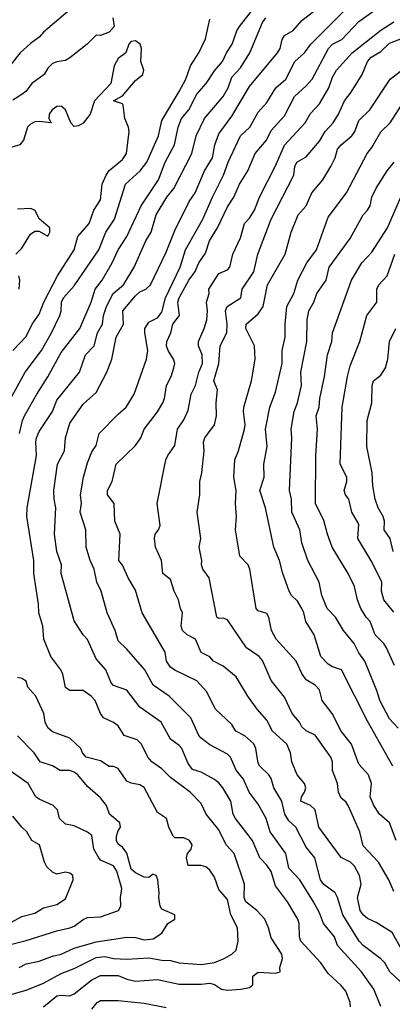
# Model space of a CAD drawing. Header units: metres. Extents: x -46681 to -43747, y -240911 to -237677.
# Tile 434 of 656: x -44352 to -44309, y -239839 to -239726. Entities that reach past the tile are written whole.
import ezdxf

# ---------------------------------------------------------------- set-up
doc = ezdxf.new("R2010")
doc.units = ezdxf.units.M
doc.layers.add('CONTOUR_INDEX', color=1, linetype='Continuous')
doc.layers.add('CONTOUR_INTER', color=3, linetype='Continuous')

msp = doc.modelspace()

# ---------------------------------------------------------------- linework, layer by layer
at = {"layer": 'CONTOUR_INDEX'}
for points, elevation in [([(-44310.6, -239838.99), (-44311.4, -239837.02), (-44312.81, -239835.02), (-44315.52, -239832.02), (-44315.86, -239831.02), (-44317.13, -239829.52), (-44317.6, -239828.28), (-44318.26, -239827.02), (-44319.85, -239824.52), (-44321.1, -239823.2), (-44321.44, -239821.52), (-44323.22, -239819.02), (-44323.68, -239817.52), (-44324.6, -239815.86), (-44325.61, -239814.52), (-44326.26, -239813.02), (-44327.1, -239812), (-44327.75, -239810.52), (-44328.1, -239810.18), (-44330.1, -239809.08), (-44331.1, -239808.34), (-44331.36, -239808.02), (-44332.29, -239806.02), (-44334.77, -239803.52), (-44336.6, -239802.29), (-44337.54, -239800.52), (-44339.6, -239798.15), (-44340.6, -239797.2), (-44340.91, -239796.02), (-44341.85, -239794.02), (-44342.53, -239791.52), (-44343.02, -239790.52), (-44343.33, -239789.02), (-44343.8, -239788.02), (-44344.25, -239786.52), (-44344.29, -239784.52), (-44344.92, -239782.52), (-44344.77, -239781.52), (-44344.89, -239780.52), (-44344.56, -239778.52), (-44344.1, -239776.89), (-44343.6, -239775.6), (-44343.1, -239774.91), (-44342.74, -239773.52), (-44340.6, -239771.3), (-44339.68, -239770.52), (-44338.75, -239769.02), (-44337.36, -239765.02), (-44337.21, -239764.02), (-44337.55, -239762.02), (-44337.53, -239761.52), (-44337.1, -239760.79), (-44336.1, -239760.32), (-44335.6, -239759.65), (-44335.19, -239758.02), (-44333.5, -239754.52), (-44332.88, -239752.52), (-44330.9, -239749.02), (-44329.81, -239746.52), (-44328.54, -239744.02), (-44328.02, -239742.52), (-44326.62, -239739.52), (-44325.55, -239738.52), (-44324.6, -239736.8), (-44323.6, -239735.71), (-44322.56, -239734.02), (-44321.44, -239733.02), (-44320.41, -239731.02), (-44319.31, -239730.02), (-44318.59, -239729.02), (-44314.6, -239725.05)], 105), ([(-44352.6, -239764.04), (-44351.1, -239762.45), (-44350.39, -239761.02), (-44349.6, -239759.89), (-44349.07, -239758.52), (-44347.52, -239755.52), (-44345.62, -239752.52), (-44345.2, -239751.02), (-44343.91, -239749.52), (-44343.38, -239748.02), (-44342.6, -239746.84), (-44342.41, -239745.02), (-44341.97, -239744.02), (-44341.6, -239743.46), (-44340.1, -239742.22), (-44339.62, -239741.52), (-44339.34, -239739.02), (-44339.4, -239738.52), (-44339.81, -239737.52), (-44340.01, -239736.02), (-44340.1, -239735.87), (-44341.11, -239735.52), (-44340.1, -239734.93), (-44338.6, -239733.19), (-44337.77, -239732.52), (-44337.65, -239732.02), (-44337.99, -239731.02), (-44337.93, -239729.52), (-44338.08, -239729.02), (-44338.6, -239728.67), (-44339.1, -239728.74), (-44339.37, -239729.02), (-44339.72, -239730.02), (-44340.6, -239730.69), (-44341.03, -239731.52), (-44341.42, -239733.52), (-44343.29, -239735.52), (-44343.77, -239737.02), (-44344.6, -239738.06), (-44345.1, -239738.36), (-44345.6, -239738.43), (-44345.98, -239738.02), (-44346.6, -239736.55), (-44347.1, -239736.13), (-44347.6, -239736.17), (-44348.14, -239736.52), (-44348.45, -239737.02), (-44348.49, -239737.52), (-44348.23, -239738.02), (-44349.6, -239737.88), (-44350.1, -239737.92), (-44350.6, -239738.19), (-44350.93, -239738.52), (-44351.4, -239740.02), (-44351.83, -239740.52), (-44353.1, -239740.93)], 100), ([(-44309.2, -239811.52), (-44312.1, -239806.4), (-44315.09, -239800.52), (-44316.1, -239800.2), (-44316.6, -239799.87), (-44317.42, -239799.02), (-44318.18, -239796.52), (-44319.16, -239795.02), (-44319.36, -239794.02), (-44319.6, -239793.53), (-44320.1, -239792.69), (-44320.8, -239792.02), (-44321.07, -239791.52), (-44321.78, -239789.52), (-44322.16, -239788.02), (-44322.79, -239786.52), (-44323.75, -239782.02), (-44324.39, -239780.02), (-44323.9, -239778.52), (-44323.96, -239777.02), (-44323.58, -239775.02), (-44323.76, -239773.02), (-44323.27, -239770.52), (-44322.6, -239768.78), (-44321.87, -239765.52), (-44321.85, -239764.02), (-44321.51, -239762.52), (-44321.52, -239761.02), (-44321.31, -239759.02), (-44320.52, -239757.52), (-44320.07, -239756.02), (-44319.02, -239754.02), (-44317.93, -239752.52), (-44316.6, -239748.8), (-44314.51, -239746.02), (-44312.14, -239741.52), (-44311.6, -239740.83), (-44310.6, -239739.04), (-44309.52, -239738.02), (-44308.22, -239736.02)], 110), ([(-44353.32, -239832.02), (-44351.1, -239831.45), (-44347.6, -239830.33), (-44346.1, -239830), (-44345.6, -239829.82), (-44344.6, -239829.05), (-44344.1, -239828.83), (-44342.6, -239828.74), (-44340.55, -239828.02), (-44340.29, -239827.52), (-44340.32, -239826.52), (-44340.15, -239825.52), (-44340.73, -239823.52), (-44341.1, -239822.92), (-44342.6, -239822.26), (-44342.79, -239822.02), (-44343.37, -239821.02), (-44343.6, -239819.44), (-44344.1, -239819.06), (-44345.6, -239818.36), (-44346.6, -239818.15), (-44347.27, -239817.52), (-44347.51, -239816.52), (-44347.99, -239816.02), (-44349.6, -239815.32), (-44350, -239815.02), (-44350.85, -239813.52), (-44353.69, -239811.52)], 100)]:
    msp.add_lwpolyline(points, dxfattribs=dict(at, elevation=elevation))
at = {"layer": 'CONTOUR_INTER'}
for points, elevation in [([(-44351.87, -239773.52), (-44351.52, -239772.02), (-44351.27, -239771.52), (-44349.88, -239769.02), (-44348.6, -239767.03), (-44347.1, -239764.25), (-44344.95, -239761.52), (-44343.66, -239758.52), (-44343.21, -239757.02), (-44342.43, -239756.02), (-44341.28, -239754.02), (-44340.6, -239752.54), (-44339.6, -239751.02), (-44337.96, -239747.52), (-44335.98, -239744.52), (-44335.22, -239742.52), (-44334.15, -239740.52), (-44333.73, -239738.52), (-44333.36, -239737.52), (-44332.52, -239736.52), (-44331.6, -239734.76), (-44330.53, -239733.52), (-44329.6, -239732.08), (-44328.65, -239731.02), (-44328.2, -239730.02), (-44327.57, -239729.02), (-44327.02, -239727.52), (-44326.71, -239727.02), (-44324.1, -239723.61)], 102), ([(-44345.6, -239724.69), (-44349.1, -239727.67), (-44349.6, -239728.25), (-44350.6, -239728.95), (-44351.79, -239730.02), (-44352.96, -239731.52)], 102), ([(-44314.03, -239839.02), (-44314.1, -239838.52), (-44314.6, -239837.25), (-44315.1, -239836.59), (-44316.6, -239835.23), (-44317.42, -239834.02), (-44319.73, -239831.52), (-44319.87, -239831.02), (-44319.91, -239829.52), (-44320.07, -239829.02), (-44321.23, -239827.02), (-44322.6, -239825.2), (-44323.1, -239823.57), (-44323.6, -239822.83), (-44324.39, -239822.02), (-44325.23, -239820.02), (-44327.18, -239817.52), (-44327.44, -239817.02), (-44327.73, -239815.52), (-44328.63, -239814.02), (-44329.1, -239813.42), (-44329.6, -239813.05), (-44331.1, -239812.23), (-44332.1, -239811.91), (-44332.6, -239811.24), (-44333.33, -239809.52), (-44333.6, -239809.18), (-44334.6, -239808.43), (-44335.67, -239806.52), (-44338.1, -239804.81), (-44339.6, -239802.86), (-44341.1, -239802.33), (-44341.39, -239802.02), (-44341.98, -239800.52), (-44343.1, -239799.28), (-44344.1, -239797.06), (-44344.59, -239796.52), (-44345.6, -239794.93), (-44347.11, -239789.52), (-44347.07, -239788.52), (-44347.57, -239787.02), (-44347.85, -239785.02), (-44347.7, -239782.02), (-44347.9, -239781.02), (-44347.93, -239780.02), (-44347.53, -239777.02), (-44346.7, -239775.52), (-44346.58, -239774.02), (-44346.1, -239772.33), (-44344.6, -239770.17), (-44343.1, -239768.85), (-44341.89, -239766.52), (-44341.32, -239765.02), (-44340.8, -239762.52), (-44339.96, -239761.02), (-44340.05, -239759.52), (-44338.6, -239757.81), (-44338.1, -239757.35), (-44337.42, -239757.02), (-44336.89, -239756.52), (-44335.1, -239752.81), (-44334.1, -239750.32), (-44332.46, -239747.02), (-44331.79, -239746.02), (-44330.74, -239743.52), (-44329.82, -239742.02), (-44329.55, -239740.52), (-44329.1, -239739.29), (-44327.6, -239737.27), (-44325.6, -239733.89), (-44322.37, -239730.02), (-44322.09, -239729.52), (-44321.85, -239728.52), (-44321.6, -239728.06), (-44320.6, -239727.49), (-44319.6, -239726.32), (-44318.1, -239725.16)], 104), ([(-44307.94, -239836.52), (-44309.56, -239835.02), (-44310.14, -239834.02), (-44310.6, -239833.55), (-44312.6, -239832.03), (-44313.06, -239831.52), (-44314.93, -239828.52), (-44315.53, -239826.52), (-44315.81, -239826.02), (-44317.1, -239825.04), (-44317.49, -239824.52), (-44318.13, -239822.02), (-44319.1, -239820.77), (-44320.31, -239818.52), (-44321.1, -239817.78), (-44321.55, -239817.02), (-44321.9, -239815.52), (-44322.79, -239814.02), (-44323.1, -239812.96), (-44323.38, -239812.52), (-44324.42, -239811.52), (-44324.6, -239811.19), (-44324.86, -239809.52), (-44325.1, -239808.99), (-44326.1, -239808.07), (-44327.15, -239807.52), (-44327.6, -239806.77), (-44329.46, -239805.02), (-44330.51, -239803.02), (-44331.6, -239801.79), (-44334.1, -239800.56), (-44334.6, -239800.21), (-44335.08, -239799.52), (-44335.23, -239798.52), (-44337.85, -239794.02), (-44338.6, -239791.43), (-44339.45, -239790.02), (-44340.1, -239788.57), (-44340.5, -239788.02), (-44340.34, -239785.02), (-44340.96, -239783.52), (-44341.04, -239781.52), (-44341.79, -239780.52), (-44341.79, -239780.02), (-44341.26, -239779.02), (-44340.82, -239777.02), (-44338.6, -239774.9), (-44337.99, -239774.02), (-44337.61, -239773.02), (-44336.1, -239771.06), (-44335.5, -239770.02), (-44335.29, -239769.52), (-44335.07, -239768.02), (-44334.54, -239767.02), (-44334.21, -239766.02), (-44334.13, -239765.52), (-44334.27, -239765.02), (-44334.87, -239764.02), (-44335.06, -239763.52), (-44335.03, -239763.02), (-44334.58, -239762.02), (-44334.34, -239761.02), (-44333.57, -239760.02), (-44333.76, -239758.52), (-44333.63, -239758.02), (-44332.53, -239756.02), (-44331.78, -239755.02), (-44331.36, -239754.02), (-44330.6, -239752.9), (-44330.17, -239751.52), (-44329.25, -239750.02), (-44328.1, -239747.63), (-44327.36, -239746.52), (-44326.72, -239745.02), (-44325.77, -239743.52), (-44324.95, -239741.52), (-44323.63, -239740.02), (-44323.1, -239738.89), (-44321.6, -239737.24), (-44320.43, -239735.02), (-44319.1, -239733.8), (-44318.43, -239733.02), (-44316.56, -239729.52), (-44316.1, -239729.02), (-44315.02, -239728.52), (-44313.1, -239726.46), (-44311.1, -239725.03)], 106), ([(-44353.6, -239770.9), (-44351.2, -239766.52), (-44349.34, -239764.02), (-44348.19, -239762.02), (-44347.26, -239760.02), (-44347.09, -239759.52), (-44347.04, -239758.52), (-44346.81, -239758.02), (-44345.6, -239756.63), (-44342.81, -239752.52), (-44341.98, -239750.52), (-44341.01, -239749.02), (-44339.74, -239745.02), (-44338.08, -239743.52), (-44337.32, -239742.52), (-44335.99, -239739.52), (-44335.6, -239737.75), (-44333.6, -239734.45), (-44332.85, -239733.02), (-44332.33, -239731.52), (-44331.37, -239730.02), (-44330.6, -239728.41), (-44330.1, -239726.17)], 101), ([(-44341.18, -239726.02), (-44341.03, -239727.02), (-44341.6, -239727.68), (-44342.6, -239728.03), (-44343.1, -239728.02), (-44344.12, -239729.02), (-44346.1, -239730.59), (-44346.6, -239730.9), (-44347.6, -239731.05), (-44348.1, -239731.26), (-44348.6, -239731.77), (-44349.04, -239732.52), (-44350.45, -239733.52), (-44351.1, -239734.39), (-44351.6, -239734.79), (-44352.6, -239735.42)], 101), ([(-44349.1, -239839.04), (-44347.6, -239837.78), (-44347.1, -239837.68), (-44346.1, -239837.79), (-44345.6, -239837.54), (-44343.6, -239835.95), (-44342.6, -239835.47), (-44340.6, -239835.46), (-44339.6, -239835.86), (-44338.6, -239836.09), (-44336.1, -239835.9), (-44333.6, -239836.43), (-44331.1, -239836.43), (-44330.1, -239836.31), (-44329.6, -239836.47), (-44328.77, -239837.02), (-44328.1, -239837.12), (-44326.57, -239837.02), (-44325.6, -239836.81), (-44325.19, -239836.52), (-44325.19, -239835.52), (-44324.6, -239835.06), (-44322.6, -239835.19), (-44322.1, -239835.02), (-44322.11, -239834.52), (-44321.82, -239833.52), (-44321.88, -239833.02), (-44323.1, -239831.15), (-44323.4, -239830.02), (-44323.84, -239829.02), (-44324.73, -239828.02), (-44325.99, -239827.02), (-44326.21, -239826.52), (-44326.16, -239825.02), (-44327.34, -239821.52), (-44328.26, -239820.52), (-44329.1, -239818.82), (-44330.54, -239817.02), (-44331.1, -239815.78), (-44332.37, -239814.52), (-44334.6, -239812.83), (-44335.6, -239811.82), (-44336.75, -239811.02), (-44337.18, -239810.52), (-44337.91, -239809.02), (-44338.43, -239808.52), (-44339.9, -239808.02), (-44340.6, -239806.91), (-44341.1, -239806.53), (-44342.27, -239806.02), (-44342.6, -239805.52), (-44343.22, -239804.02), (-44343.67, -239803.52), (-44344.6, -239802.9), (-44346.1, -239802.89), (-44346.6, -239802.55), (-44346.91, -239801.02), (-44347.13, -239800.52), (-44348.29, -239799.02), (-44349.09, -239797.02), (-44349.18, -239795.52), (-44349.65, -239794.02), (-44349.68, -239793.02), (-44350.21, -239789.52), (-44350.2, -239788.02), (-44351.01, -239783.02), (-44350.98, -239782.02), (-44349.9, -239776.02), (-44350, -239774.52), (-44349.92, -239774.02), (-44349.6, -239773.28), (-44348.07, -239771.02), (-44347.6, -239769.72), (-44345, -239766.52), (-44344.33, -239764.52), (-44343.33, -239763.52), (-44342.94, -239762.02), (-44342.38, -239761.02), (-44342.24, -239760.02), (-44341.92, -239759.02), (-44341.15, -239757.52), (-44339.97, -239756.52), (-44338.74, -239754.52), (-44337.43, -239751.52), (-44336.82, -239750.52), (-44336.23, -239748.52), (-44335.01, -239746.52), (-44334.23, -239745.52), (-44332.16, -239741.52), (-44331.68, -239739.52), (-44330.71, -239737.52), (-44328.6, -239735), (-44328.03, -239734.02), (-44327.6, -239732.79), (-44326.6, -239731.73), (-44325.53, -239730.02), (-44324.1, -239726.57), (-44323.72, -239726.02)], 103), ([(-44308.2, -239832.52), (-44309.3, -239830.52), (-44311.1, -239829.38), (-44312.1, -239828.92), (-44312.6, -239828.52), (-44312.96, -239828.02), (-44313.23, -239826.52), (-44312.82, -239825.02), (-44313.02, -239824.02), (-44313.6, -239822.97), (-44314.06, -239822.52), (-44315.1, -239821.95), (-44317.66, -239818.52), (-44318.1, -239816.51), (-44318.6, -239816.02), (-44319.73, -239815.52), (-44319.64, -239815.02), (-44319.3, -239814.52), (-44319.15, -239814.02), (-44319.32, -239813.52), (-44320.13, -239812.52), (-44320.74, -239811.02), (-44320.9, -239810.02), (-44321.31, -239809.02), (-44322.95, -239807.52), (-44323.6, -239806.28), (-44324.72, -239805.02), (-44325.79, -239803.52), (-44327.1, -239801.34), (-44328.6, -239800.12), (-44329.68, -239799.52), (-44330.1, -239799.05), (-44331.1, -239798.56), (-44331.77, -239797.02), (-44332.7, -239796.52), (-44333.24, -239796.02), (-44333.39, -239795.52), (-44333.22, -239794.02), (-44333.47, -239793.52), (-44333.69, -239792.52), (-44334.19, -239791.52), (-44334.6, -239790.2), (-44335.49, -239789.52), (-44335.62, -239788.02), (-44336.33, -239786.52), (-44336.45, -239785.52), (-44336.37, -239785.02), (-44335.97, -239784.52), (-44335.8, -239784.02), (-44336.12, -239781.52), (-44335.13, -239776.52), (-44334.92, -239776.02), (-44334.1, -239774.89), (-44333.79, -239773.02), (-44333.1, -239771.96), (-44332.6, -239770.87), (-44332.25, -239769.02), (-44331.74, -239768.02), (-44331.36, -239766.52), (-44330.95, -239765.52), (-44330.99, -239764.52), (-44331.41, -239763.52), (-44331.4, -239763.02), (-44330.75, -239761.52), (-44330.46, -239760.52), (-44330.37, -239759.52), (-44330.51, -239758.52), (-44330.19, -239757.52), (-44330.22, -239757.02), (-44329.1, -239755.25), (-44328.1, -239754.82), (-44327.82, -239754.52), (-44327.47, -239753.02), (-44326.6, -239751.16), (-44326.16, -239749.52), (-44325.6, -239748.92), (-44325.03, -239748.02), (-44324.43, -239746.52), (-44322.6, -239742.93), (-44321.6, -239740.56), (-44319.23, -239738.02), (-44318.6, -239736.94), (-44317.6, -239735.85), (-44316.52, -239734.02), (-44316.1, -239732.8), (-44315.63, -239732.02), (-44313.85, -239730.02), (-44310.6, -239727.45), (-44309.1, -239726.5)], 107), ([(-44309.1, -239825.87), (-44309.67, -239824.52), (-44310.85, -239822.52), (-44312.6, -239820.62), (-44312.97, -239819.02), (-44314.31, -239816.02), (-44314.6, -239815.59), (-44315.1, -239815.17), (-44315.41, -239814.52), (-44315.52, -239813.52), (-44316.09, -239812.02), (-44316.12, -239811.02), (-44316.29, -239810.52), (-44318.1, -239807.98), (-44319.1, -239807.48), (-44319.6, -239807.05), (-44319.88, -239806.52), (-44320.71, -239805.52), (-44321.6, -239803.65), (-44323.1, -239801.75), (-44324.1, -239799.46), (-44324.49, -239799.02), (-44325.92, -239798.02), (-44328.1, -239794.81), (-44328.6, -239794.63), (-44329.1, -239794.66), (-44329.3, -239794.52), (-44330.2, -239790.02), (-44330.93, -239789.02), (-44331.07, -239788.52), (-44331.03, -239788.02), (-44331.35, -239786.52), (-44331.16, -239785.52), (-44331.55, -239782.52), (-44331.25, -239780.52), (-44331.27, -239779.02), (-44331.02, -239778.02), (-44330.75, -239775.52), (-44330.83, -239774.52), (-44330.67, -239774.02), (-44329.57, -239772.52), (-44329.35, -239771.52), (-44329.39, -239770.02), (-44329.22, -239768.52), (-44329.64, -239767.52), (-44329.07, -239765.52), (-44328.93, -239763.52), (-44328.19, -239762.02), (-44328.12, -239761.02), (-44328.31, -239759.52), (-44328.15, -239759.02), (-44326.57, -239758.02), (-44326.43, -239757.02), (-44325.1, -239755.05), (-44324.63, -239753.02), (-44323.12, -239749.02), (-44320.51, -239744.02), (-44320.39, -239743.02), (-44320.16, -239742.52), (-44319.1, -239741.9), (-44317.6, -239740.12), (-44316.93, -239739.02), (-44316.01, -239738.02), (-44315.4, -239737.02), (-44314.73, -239735.52), (-44313.96, -239734.52), (-44312.72, -239732.52), (-44312.1, -239731.02), (-44311.69, -239730.52), (-44310.6, -239729.88), (-44309.6, -239728.91), (-44308.1, -239728.35)], 108), ([(-44308.84, -239820.02), (-44309.6, -239817.99), (-44310.72, -239817.02), (-44311.37, -239816.02), (-44311.79, -239815.02), (-44311.65, -239813.52), (-44311.98, -239812.52), (-44313.1, -239811.32), (-44313.94, -239809.02), (-44315.13, -239807.52), (-44316.13, -239805.52), (-44317.28, -239804.02), (-44317.6, -239802.82), (-44318.1, -239802.26), (-44319.1, -239801.67), (-44319.6, -239800.94), (-44320.27, -239799.52), (-44322.52, -239797.02), (-44323.07, -239796.02), (-44323.39, -239794.52), (-44323.6, -239794.08), (-44324.6, -239793.78), (-44324.83, -239793.52), (-44325.55, -239789.02), (-44325.75, -239788.52), (-44326.69, -239787.52), (-44327.19, -239784.52), (-44327.07, -239783.02), (-44327.19, -239781.52), (-44327.1, -239780.02), (-44327.36, -239778.52), (-44327.25, -239776.52), (-44326.84, -239775.52), (-44326.17, -239773.02), (-44326.09, -239772.52), (-44326.27, -239771.02), (-44326.22, -239770.52), (-44325.35, -239767.52), (-44324.93, -239765.02), (-44325, -239763.52), (-44326.01, -239761.52), (-44325.95, -239761.02), (-44324.6, -239759.83), (-44324.01, -239759.02), (-44323.54, -239756.52), (-44321.51, -239753.02), (-44320.82, -239750.52), (-44320.03, -239748.52), (-44319.1, -239747.52), (-44318.48, -239746.02), (-44317.22, -239744.52), (-44316.29, -239743.02), (-44315.81, -239742.02), (-44315.53, -239741.02), (-44315.12, -239740.52), (-44313.91, -239739.52), (-44313.56, -239739.02), (-44313.1, -239737.75), (-44311.83, -239736.52), (-44309.53, -239733.02), (-44304.6, -239729.23)], 109), ([(-44308.6, -239807.19), (-44309.6, -239806.14), (-44310.7, -239804.02), (-44310.99, -239803.02), (-44312.43, -239799.52), (-44313.1, -239798.58), (-44313.63, -239797.52), (-44314.86, -239796.02), (-44315.75, -239794.52), (-44316.72, -239793.52), (-44317.33, -239792.02), (-44317.63, -239790.52), (-44318.93, -239788.02), (-44319.62, -239786.02), (-44319.82, -239784.52), (-44320.74, -239782.52), (-44320.79, -239781.02), (-44321.03, -239780.02), (-44320.73, -239774.02), (-44320.81, -239773.02), (-44320.47, -239771.02), (-44320.09, -239770.02), (-44319.64, -239768.02), (-44319.71, -239766.52), (-44319.02, -239763.02), (-44318.99, -239760.52), (-44318.81, -239759.52), (-44318.24, -239758.52), (-44317.88, -239757.52), (-44316.83, -239756.02), (-44316.49, -239754.52), (-44314.1, -239751.24), (-44312.6, -239748.54), (-44312.1, -239748), (-44311.82, -239747.52), (-44311.6, -239746.5), (-44311.1, -239745.48), (-44309.87, -239743.52), (-44309.08, -239742.52)], 111), ([(-44309.03, -239800.02), (-44309.92, -239798.02), (-44310.24, -239797.52), (-44311.24, -239796.52), (-44311.81, -239795.02), (-44312.26, -239794.52), (-44312.86, -239793.52), (-44313.24, -239792.52), (-44313.6, -239791.02), (-44314.3, -239789.52), (-44316.14, -239786.52), (-44316.69, -239785.02), (-44317.1, -239783.47), (-44318.03, -239781.52), (-44318, -239776.02), (-44317.8, -239773.02), (-44317.97, -239771.52), (-44317.62, -239770.52), (-44317.55, -239769.52), (-44317.02, -239767.02), (-44316.66, -239764.52), (-44316.18, -239763.02), (-44316.1, -239762.02), (-44313.94, -239756.02), (-44312.74, -239754.02), (-44311.6, -239752.79), (-44309.84, -239750.02), (-44308.3, -239746.52)], 112), ([(-44352.26, -239753.02), (-44351.6, -239752.35), (-44350.6, -239750.74), (-44350.1, -239750.4), (-44349.6, -239750.39), (-44348.6, -239750.97), (-44348.37, -239750.52), (-44348.4, -239750.02), (-44349.57, -239749.02), (-44350.1, -239748.02), (-44350.6, -239747.8), (-44352.1, -239747.89)], 99), ([(-44309.1, -239793.94), (-44310.23, -239792.52), (-44310.52, -239791.52), (-44310.46, -239790.52), (-44311.6, -239788.19), (-44313.2, -239785.52), (-44313.1, -239783.89), (-44313.89, -239782.52), (-44314.23, -239781.02), (-44314.63, -239780.52), (-44314.76, -239780.02), (-44314.46, -239779.02), (-44314.46, -239778.52), (-44315.24, -239777.02), (-44315, -239770.52), (-44314.41, -239767.02), (-44314.1, -239765.8), (-44312.99, -239763.02), (-44312.19, -239760.02), (-44311.05, -239758.52), (-44311.04, -239757.02), (-44310.83, -239756.52), (-44309.86, -239755.52), (-44308.97, -239753.02)], 113), ([(-44351.89, -239757.02), (-44351.81, -239756.02), (-44351.91, -239755.52)], 99), ([(-44309.18, -239787.02), (-44309.52, -239785.52), (-44310.19, -239784.52), (-44310.17, -239783.52), (-44310.31, -239783.02), (-44310.87, -239782.02), (-44311.24, -239781.02), (-44311.51, -239779.52), (-44311.56, -239778.02), (-44312.2, -239775.02), (-44312.15, -239772.02), (-44311.62, -239770.02), (-44311.59, -239768.02), (-44311.43, -239767.52), (-44310.6, -239766.86), (-44310.05, -239766.02), (-44309.79, -239765.02), (-44309.58, -239763.02), (-44308.88, -239761.52)], 114), ([(-44353.1, -239837.7), (-44351.1, -239837.14), (-44349.1, -239836.32), (-44347.1, -239835.21), (-44345.6, -239834.64), (-44343.1, -239833.41), (-44342.1, -239833.29), (-44341.1, -239833.52), (-44339.6, -239833.58), (-44337.1, -239833.43), (-44335.6, -239833.71), (-44334.6, -239833.74), (-44333.6, -239834.01), (-44331.1, -239834.18), (-44329.6, -239833.95), (-44328.47, -239833.52), (-44327.6, -239833.02), (-44327.1, -239832.55), (-44326.86, -239831.52), (-44326.96, -239830.02), (-44327.72, -239828.52), (-44328.1, -239826.75), (-44329.1, -239825.63), (-44329.6, -239824.21), (-44330.1, -239823.4), (-44330.57, -239823.02), (-44331.1, -239822.87), (-44332.6, -239822.9), (-44332.78, -239822.02), (-44332.65, -239821.52), (-44332.23, -239821.02), (-44332.14, -239820.52), (-44332.45, -239820.02), (-44333.1, -239819.71), (-44334.1, -239819.71), (-44334.3, -239819.52), (-44334.78, -239818.52), (-44335.08, -239817.52), (-44336.1, -239816.84), (-44337.6, -239813.97), (-44338.1, -239813.67), (-44339.1, -239813.49), (-44339.6, -239813.24), (-44340.6, -239811.81), (-44341.1, -239811.57), (-44341.6, -239811.58), (-44342.6, -239810.94), (-44344.23, -239810.52), (-44344.65, -239810.02), (-44344.84, -239809.52), (-44346.1, -239808.33), (-44348.1, -239807.6), (-44348.6, -239807.16), (-44348.94, -239806.52), (-44349.07, -239805.52), (-44349.99, -239803.52), (-44350.9, -239802.52), (-44351.1, -239801.82), (-44351.6, -239801.5), (-44352.1, -239801.4)], 102), ([(-44351.88, -239834.52), (-44351.1, -239834.1), (-44349.6, -239833.83), (-44348.1, -239833.23), (-44347.1, -239833.02), (-44345.6, -239832.32), (-44343.1, -239831.59), (-44339.6, -239831.07), (-44338.6, -239831.12), (-44337.6, -239831.36), (-44336.6, -239831.26), (-44335.6, -239830.61), (-44334.92, -239829.52), (-44334.1, -239829.02), (-44334.12, -239828.52), (-44335.6, -239827.88), (-44335.77, -239827.52), (-44335.94, -239826.52), (-44335.89, -239826.02), (-44336.04, -239824.52), (-44336.25, -239824.02), (-44336.6, -239823.86), (-44337.1, -239824.27), (-44337.6, -239824.21), (-44338.6, -239823.71), (-44339.1, -239823.32), (-44339.6, -239821.47), (-44340.1, -239820.8), (-44340.6, -239820.46), (-44340.77, -239820.02), (-44340.78, -239819.52), (-44340.6, -239818.91), (-44340.33, -239818.52), (-44340.4, -239818.02), (-44341.59, -239817.02), (-44341.91, -239816.02), (-44342.6, -239815.14), (-44344.1, -239813.86), (-44345.19, -239812.52), (-44345.6, -239812.23), (-44346.1, -239812.04), (-44347.21, -239812.02), (-44348.1, -239811.48), (-44349.48, -239811.02), (-44350.18, -239810.02), (-44352.1, -239808.07)], 101), ([(-44353.6, -239829.82), (-44351.6, -239828.71), (-44350.1, -239828.34), (-44349.1, -239827.71), (-44347.6, -239827.32), (-44346.6, -239826.7), (-44345.74, -239824.52), (-44345.75, -239824.02), (-44346.1, -239823.75), (-44346.6, -239823.65), (-44347.6, -239823.87), (-44348.1, -239823.66), (-44348.72, -239823.02), (-44348.98, -239822.52), (-44349.57, -239820.52), (-44350.45, -239820.02), (-44351.02, -239819.02), (-44351.6, -239818.52), (-44352.6, -239817.23)], 99), ([(-44343.6, -239839.3), (-44342.98, -239838.52), (-44342.6, -239838.29), (-44340.6, -239838.3), (-44337.6, -239838.62), (-44335.1, -239839.12)], 104)]:
    msp.add_lwpolyline(points, dxfattribs=dict(at, elevation=elevation))

doc.saveas('drawing.dxf')
